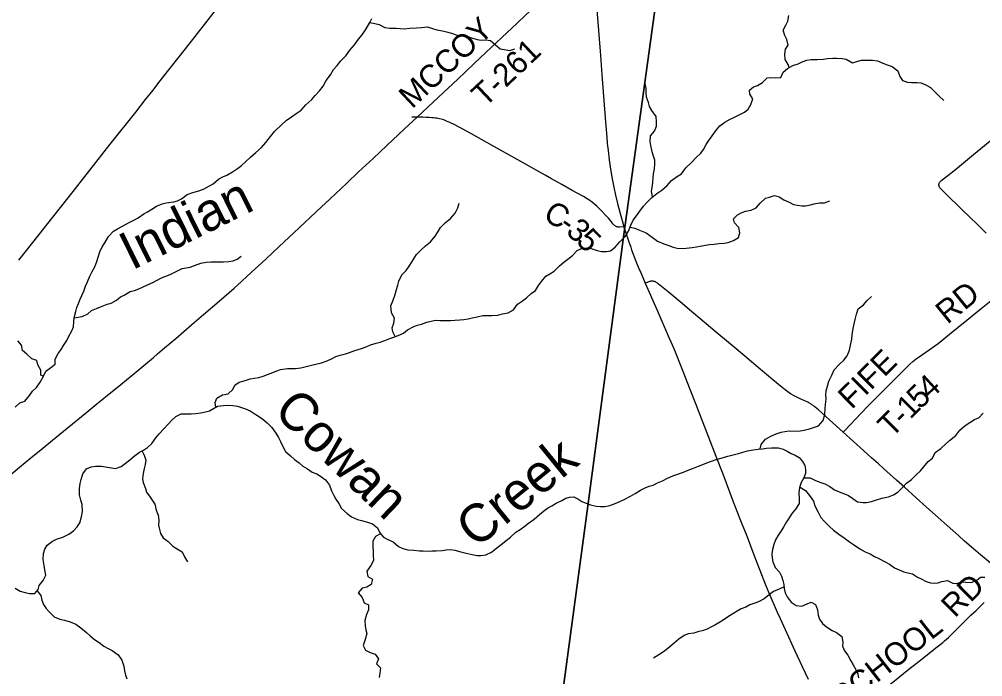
# Model space of a CAD drawing. Extents: x 1442749 to 1756758, y 235267 to 677782.
# Drawn here: x 1603104 to 1615789, y 513920 to 522575 of the extents above; entities that cross this region are included whole.
import ezdxf

# ---------------------------------------------------------------- set-up
doc = ezdxf.new("R2010")
doc.units = 0
for name, color, linetype in [('GM_X_County_Road', 7, 'Continuous'), ('GM_X_County_Road_Text', 7, 'Continuous'), ('GM_X_Major_River', 7, 'Continuous'), ('GM_X_Minor_River', 7, 'Continuous'), ('GM_X_Minor_River_Text', 7, 'Continuous'), ('GM_X_State_Route', 7, 'Continuous'), ('GM_X_Township', 7, 'Continuous'), ('GM_X_Township_Road', 7, 'Continuous'), ('GM_X_Township_Road_Text', 7, 'Continuous')]:
    doc.layers.add(name, color=color, linetype=linetype)

msp = doc.modelspace()

# ---------------------------------------------------------------- linework, layer by layer
at = {"layer": 'GM_X_County_Road'}
for points in [[(1604893, 521679), (1604943, 521743), (1605073, 521911), (1605209, 522080), (1605340, 522248), (1605672, 522671), (1605753, 522772)], [(1603097, 519402), (1603364, 519740), (1603546, 519972), (1603763, 520248), (1604302, 520931), (1604639, 521353), (1604768, 521520), (1604866, 521644)], [(1604866, 521644), (1604893, 521679)], [(1608344, 521287), (1608311, 521287), (1608272, 521287)], [(1611065, 519845), (1611011, 519840), (1611000, 519840), (1610992, 519840), (1610985, 519841), (1610979, 519842), (1610972, 519843), (1610967, 519845), (1610961, 519848), (1610955, 519851), (1610948, 519856), (1610942, 519860), (1610936, 519866), (1610928, 519873), (1610920, 519882), (1610900, 519907), (1610865, 519951), (1610842, 519978), (1610819, 520003), (1610778, 520046), (1610732, 520092), (1610710, 520114), (1610683, 520137), (1610650, 520164), (1610636, 520176), (1610621, 520186), (1610602, 520199), (1610582, 520211), (1610531, 520241), (1610385, 520323), (1610248, 520400), (1610112, 520476), (1610030, 520521), (1609950, 520567), (1609776, 520665), (1609627, 520748), (1609360, 520897), (1609091, 521048), (1608951, 521126), (1608829, 521191), (1608775, 521217), (1608753, 521227), (1608730, 521236), (1608710, 521244), (1608693, 521250), (1608675, 521255), (1608657, 521260), (1608637, 521265), (1608619, 521269), (1608600, 521272), (1608580, 521275), (1608556, 521278), (1608534, 521280), (1608501, 521282), (1608462, 521284), (1608417, 521286), (1608373, 521287), (1608344, 521287)], [(1613951, 517140), (1613951, 517140), (1613771, 517303), (1613625, 517435), (1613584, 517469), (1613571, 517480), (1613541, 517501), (1613529, 517509), (1613502, 517525), (1613485, 517535), (1613447, 517553), (1613387, 517579), (1613342, 517599), (1613305, 517618), (1613260, 517645), (1613206, 517682), (1613147, 517728), (1613028, 517827), (1612861, 517969), (1612544, 518235), (1612316, 518427), (1611956, 518728), (1611804, 518854), (1611646, 518986), (1611518, 519092), (1611501, 519106), (1611490, 519112), (1611480, 519118), (1611470, 519122), (1611460, 519125), (1611449, 519128), (1611440, 519129), (1611431, 519129), (1611425, 519128), (1611413, 519126), (1611408, 519125), (1611346, 519102)], [(1616131, 515214), (1615976, 515346), (1615888, 515420), (1615760, 515527), (1615667, 515606), (1615551, 515707), (1615470, 515779), (1615323, 515909), (1615203, 516016), (1615051, 516151), (1614912, 516276), (1614759, 516415), (1614656, 516506), (1614483, 516662), (1614416, 516721), (1614323, 516803), (1614223, 516893), (1613951, 517140)], [(1613800, 513212), (1613840, 513244), (1613976, 513352), (1614103, 513457), (1614267, 513587), (1614626, 513868), (1614817, 514018), (1614951, 514124), (1615191, 514312), (1615265, 514372), (1615287, 514392), (1615314, 514415), (1615338, 514438), (1615364, 514462), (1615388, 514485), (1615635, 514729), (1615701, 514793), (1615807, 514898)]]:
    msp.add_lwpolyline(points, dxfattribs=at)
at = {"layer": 'GM_X_Major_River'}
for points in [[(1603048, 515088), (1603115, 515048), (1603181, 515028), (1603237, 515017), (1603307, 515014), (1603352, 515069), (1603364, 515121), (1603417, 515186), (1603455, 515258), (1603442, 515328), (1603430, 515385), (1603417, 515463), (1603421, 515543), (1603442, 515601), (1603473, 515653), (1603543, 515707), (1603595, 515730), (1603678, 515759), (1603755, 515795), (1603820, 515840), (1603866, 515893), (1603901, 515947), (1603925, 516024), (1603938, 516096), (1603930, 516187), (1603915, 516245), (1603899, 516314), (1603897, 516398), (1603906, 516466), (1603917, 516518), (1603941, 516590), (1603989, 516657), (1604051, 516684), (1604108, 516693), (1604186, 516693), (1604240, 516684), (1604317, 516669), (1604373, 516663), (1604444, 516688), (1604499, 516727), (1604558, 516774), (1604617, 516825), (1604687, 516876), (1604739, 516901), (1604794, 516936), (1604848, 516989), (1604903, 517064), (1604947, 517119), (1605006, 517182), (1605064, 517243), (1605111, 517300), (1605164, 517345), (1605235, 517382), (1605301, 517380), (1605365, 517381), (1605429, 517384), (1605496, 517396), (1605558, 517409), (1605609, 517422), (1605659, 517453), (1605716, 517480), (1605791, 517493), (1605855, 517495), (1605917, 517490), (1605979, 517481), (1606030, 517465), (1606082, 517446), (1606142, 517419), (1606197, 517384), (1606254, 517350), (1606310, 517311), (1606369, 517262), (1606430, 517202), (1606484, 517125), (1606519, 517070), (1606544, 517015), (1606571, 516962), (1606611, 516887), (1606674, 516828), (1606729, 516778), (1606788, 516735), (1606839, 516692), (1606897, 516656), (1606962, 516615), (1607029, 516587), (1607087, 516546), (1607138, 516511), (1607187, 516441), (1607215, 516369), (1607246, 516308), (1607273, 516257), (1607312, 516200), (1607348, 516137)], [(1607348, 516137), (1607419, 516067), (1607478, 516024), (1607557, 515988), (1607609, 515975), (1607691, 515957), (1607753, 515932), (1607820, 515882), (1607850, 515813), (1607901, 515756), (1607955, 515729), (1608026, 515695), (1608095, 515633), (1608154, 515610), (1608220, 515591), (1608298, 515587), (1608372, 515579), (1608422, 515576), (1608486, 515575), (1608536, 515576), (1608595, 515579), (1608671, 515581), (1608725, 515590), (1608783, 515595), (1608839, 515586), (1608919, 515564), (1608989, 515546), (1609069, 515528), (1609132, 515517), (1609185, 515516), (1609245, 515525), (1609320, 515561), (1609391, 515616), (1609465, 515675), (1609516, 515714), (1609571, 515759), (1609642, 515822), (1609697, 515860), (1609748, 515892), (1609809, 515940), (1609882, 515995), (1609952, 516058), (1610007, 516101), (1610060, 516138), (1610115, 516171), (1610172, 516204), (1610249, 516242), (1610299, 516271), (1610350, 516286), (1610404, 516287), (1610458, 516264), (1610513, 516229), (1610566, 516203), (1610626, 516182), (1610698, 516165), (1610752, 516163), (1610814, 516160), (1610881, 516175), (1610951, 516199), (1611012, 516226), (1611069, 516253), (1611152, 516298), (1611211, 516332), (1611282, 516377), (1611347, 516408), (1611397, 516427), (1611448, 516444), (1611506, 516471), (1611571, 516497), (1611638, 516534), (1611711, 516565), (1611848, 516614), (1611911, 516639), (1611982, 516665), (1612046, 516692), (1612105, 516715), (1612155, 516736), (1612218, 516759), (1612281, 516780), (1612345, 516796), (1612434, 516822), (1612502, 516841), (1612573, 516858), (1612629, 516875), (1612692, 516893), (1612769, 516908), (1612833, 516916), (1612889, 516921), (1612943, 516930), (1613008, 516935), (1613094, 516933), (1613160, 516916), (1613213, 516890), (1613267, 516861), (1613320, 516838), (1613372, 516807), (1613417, 516754), (1613447, 516703), (1613458, 516648), (1613457, 516596), (1613436, 516540)], [(1613436, 516540), (1613394, 516467), (1613375, 516409), (1613368, 516347), (1613372, 516261), (1613372, 516202), (1613325, 516127), (1613279, 516074), (1613240, 516013), (1613205, 515959), (1613169, 515896), (1613134, 515842), (1613092, 515777), (1613063, 515721), (1613038, 515662), (1613020, 515596), (1613013, 515538), (1613016, 515481), (1613027, 515431), (1613057, 515360), (1613114, 515295), (1613139, 515242), (1613158, 515189), (1613169, 515133), (1613175, 515083), (1613188, 515026), (1613215, 514971), (1613266, 514902), (1613331, 514856), (1613409, 514851), (1613478, 514882), (1613530, 514904), (1613586, 514873), (1613612, 514802), (1613621, 514730), (1613642, 514677), (1613680, 514622), (1613732, 514579), (1613805, 514531), (1613862, 514502), (1613935, 514448), (1613948, 514376), (1613945, 514324), (1613971, 514261), (1614014, 514202), (1614055, 514131), (1614083, 514078), (1614124, 514005), (1614143, 513954), (1614152, 513904)]]:
    msp.add_lwpolyline(points, dxfattribs=at)
at = {"layer": 'GM_X_Minor_River'}
for points in [[(1606148, 520759), (1606219, 520822), (1606293, 520886), (1606350, 520955), (1606411, 521031), (1606470, 521102), (1606556, 521185), (1606618, 521241), (1606687, 521290), (1606764, 521342), (1606814, 521377), (1606879, 521449), (1606954, 521518), (1607001, 521570), (1607056, 521633), (1607105, 521693), (1607144, 521768), (1607201, 521846), (1607242, 521914), (1607290, 521969), (1607337, 522027), (1607402, 522096), (1607455, 522168), (1607518, 522238), (1607571, 522315), (1607618, 522371), (1607671, 522450), (1607718, 522532), (1607747, 522584)], [(1607718, 522532), (1607784, 522519), (1607844, 522505), (1607916, 522466), (1607984, 522459), (1608068, 522460), (1608120, 522455), (1608170, 522451), (1608248, 522458), (1608332, 522463), (1608399, 522466), (1608477, 522477), (1608545, 522454), (1608603, 522436), (1608675, 522421), (1608729, 522412), (1608797, 522393), (1608870, 522364), (1608941, 522360), (1608997, 522351), (1609072, 522326), (1609134, 522307), (1609186, 522301), (1609247, 522304), (1609309, 522295), (1609372, 522244), (1609434, 522187), (1609488, 522179), (1609564, 522166), (1609630, 522187)], [(1613239, 521940), (1613229, 521979), (1613190, 522046), (1613183, 522116), (1613192, 522184), (1613228, 522236), (1613209, 522309), (1613182, 522361), (1613162, 522432), (1613195, 522499), (1613222, 522551), (1613235, 522627)], [(1611635, 520389), (1611692, 520452), (1611759, 520500), (1611825, 520541), (1611882, 520619), (1611959, 520696), (1612010, 520750), (1612077, 520811), (1612112, 520863), (1612148, 520925), (1612181, 520978), (1612226, 521040), (1612283, 521118), (1612328, 521173), (1612395, 521221), (1612465, 521262), (1612522, 521285), (1612584, 521317), (1612651, 521354), (1612701, 521390), (1612736, 521455), (1612761, 521527), (1612722, 521590), (1612718, 521644), (1612771, 521684), (1612825, 521703), (1612888, 521745), (1612953, 521806), (1613013, 521811), (1613065, 521805), (1613133, 521808), (1613160, 521878), (1613219, 521929), (1613287, 521965), (1613358, 521990), (1613412, 522015), (1613472, 522035), (1613531, 522044), (1613609, 522045), (1613691, 522050), (1613747, 522058), (1613815, 522063), (1613866, 522062), (1613938, 522059), (1613990, 522049), (1614073, 522004), (1614144, 522025), (1614194, 522038), (1614250, 522036), (1614336, 522037), (1614402, 522028), (1614476, 521999), (1614530, 521976), (1614598, 521952), (1614671, 521897), (1614699, 521824), (1614734, 521769), (1614798, 521749), (1614850, 521744), (1614924, 521741), (1614976, 521737), (1615030, 521718), (1615102, 521679), (1615159, 521622), (1615215, 521563), (1615278, 521508)], [(1611441, 520237), (1611430, 520307), (1611436, 520359), (1611445, 520427), (1611452, 520489), (1611456, 520539), (1611467, 520605), (1611474, 520668), (1611471, 520722), (1611453, 520774), (1611438, 520830), (1611419, 520915), (1611411, 520965), (1611416, 521043), (1611469, 521101), (1611494, 521169), (1611495, 521227), (1611489, 521295), (1611434, 521374), (1611403, 521425), (1611389, 521479), (1611364, 521549), (1611359, 521606), (1611357, 521662), (1611346, 521728)], [(1603050, 517469), (1603113, 517524), (1603179, 517550), (1603238, 517621), (1603279, 517679), (1603330, 517728), (1603377, 517798), (1603420, 517870), (1603453, 517944), (1603521, 517989), (1603578, 518034), (1603575, 518099), (1603614, 518174), (1603654, 518228), (1603687, 518280), (1603728, 518348), (1603757, 518405), (1603794, 518473), (1603816, 518525), (1603823, 518597), (1603826, 518647), (1603847, 518727), (1603861, 518779), (1603882, 518835), (1603907, 518889), (1603929, 518941), (1603954, 518997), (1603975, 519061), (1604002, 519117), (1604033, 519195), (1604061, 519246), (1604098, 519318), (1604123, 519386), (1604142, 519444), (1604163, 519512), (1604196, 519580), (1604230, 519634), (1604277, 519715), (1604344, 519785), (1604399, 519816), (1604455, 519846), (1604540, 519897), (1604613, 519932), (1604671, 519963), (1604742, 520015), (1604792, 520042), (1604851, 520074), (1604911, 520115), (1604984, 520144), (1605036, 520160), (1605137, 520171), (1605187, 520186), (1605241, 520212), (1605314, 520267), (1605389, 520294), (1605467, 520317), (1605539, 520343), (1605608, 520382), (1605658, 520409), (1605725, 520471), (1605786, 520502), (1605838, 520524), (1605913, 520569), (1605976, 520612), (1606028, 520652), (1606083, 520699), (1606148, 520759)], [(1605691, 517468), (1605682, 517531), (1605703, 517587), (1605780, 517630), (1605854, 517645), (1605917, 517701), (1605942, 517758), (1605998, 517800), (1606067, 517815), (1606143, 517842), (1606203, 517850), (1606258, 517861), (1606316, 517878), (1606370, 517898), (1606441, 517927), (1606493, 517949), (1606543, 517964), (1606634, 517977), (1606686, 517978), (1606742, 517976), (1606810, 517985), (1606901, 518010), (1606971, 518027), (1607025, 518039), (1607084, 518052), (1607160, 518079), (1607223, 518111), (1607273, 518134), (1607327, 518152), (1607400, 518173), (1607450, 518188), (1607522, 518214), (1607611, 518243), (1607673, 518262), (1607730, 518289), (1607804, 518313), (1607854, 518324), (1607915, 518345), (1607985, 518375), (1608036, 518392), (1608092, 518412), (1608165, 518445), (1608215, 518486), (1608298, 518532), (1608348, 518549), (1608398, 518561), (1608469, 518586), (1608525, 518603), (1608586, 518615), (1608642, 518612), (1608702, 518611), (1608788, 518612), (1608840, 518616), (1608904, 518617), (1608956, 518624), (1609015, 518634), (1609067, 518643), (1609135, 518660), (1609208, 518674), (1609268, 518675), (1609328, 518674), (1609404, 518681), (1609468, 518697), (1609539, 518710), (1609611, 518751), (1609662, 518825), (1609729, 518868), (1609784, 518908), (1609842, 518967), (1609901, 519005), (1609940, 519072), (1609981, 519124), (1610035, 519192), (1610090, 519225), (1610146, 519261), (1610215, 519328), (1610274, 519377), (1610327, 519417), (1610389, 519464), (1610448, 519530), (1610499, 519555), (1610575, 519565), (1610635, 519558), (1610715, 519533), (1610769, 519518), (1610835, 519517), (1610889, 519527), (1610952, 519574), (1611013, 519646), (1611082, 519717), (1611125, 519785), (1611156, 519863), (1611185, 519931), (1611231, 519986), (1611274, 520048), (1611325, 520114), (1611370, 520167), (1611433, 520231), (1611499, 520280), (1611566, 520325), (1611635, 520389)], [(1611147, 519840), (1611207, 519826), (1611271, 519797), (1611357, 519766), (1611435, 519705), (1611508, 519656), (1611590, 519621), (1611656, 519598), (1611712, 519574), (1611764, 519563), (1611836, 519556), (1611886, 519560), (1611962, 519573), (1612020, 519580), (1612071, 519589), (1612141, 519603), (1612193, 519610), (1612253, 519613), (1612313, 519623), (1612386, 519626), (1612436, 519635), (1612506, 519661), (1612573, 519704), (1612590, 519762), (1612576, 519834), (1612523, 519897), (1612508, 519948), (1612560, 520001), (1612611, 520029), (1612667, 520050), (1612740, 520061), (1612808, 520095), (1612859, 520156), (1612930, 520219), (1612984, 520235), (1613046, 520254), (1613108, 520236), (1613170, 520197), (1613240, 520166), (1613300, 520139), (1613352, 520126), (1613406, 520118), (1613458, 520119), (1613522, 520132), (1613572, 520146), (1613639, 520157), (1613707, 520158), (1613775, 520186)], [(1608051, 518398), (1608022, 518459), (1608013, 518515), (1608036, 518573), (1608043, 518641), (1608007, 518713), (1607994, 518804), (1608029, 518878), (1608048, 518938), (1608069, 519016), (1608088, 519074), (1608103, 519128), (1608142, 519211), (1608196, 519269), (1608245, 519337), (1608288, 519408), (1608335, 519478), (1608392, 519535), (1608453, 519593), (1608520, 519646), (1608579, 519722), (1608619, 519780), (1608648, 519833), (1608717, 519899), (1608780, 519952), (1608841, 520022), (1608878, 520092), (1608894, 520156)], [(1603826, 518646), (1603930, 518662), (1604005, 518697), (1604055, 518741), (1604120, 518766), (1604196, 518797), (1604263, 518823), (1604315, 518838), (1604382, 518876), (1604436, 518921), (1604487, 518943), (1604563, 518990), (1604622, 519007), (1604676, 519027), (1604728, 519048), (1604791, 519079), (1604863, 519109), (1604918, 519140), (1604978, 519170), (1605035, 519195), (1605091, 519216), (1605162, 519252), (1605248, 519293), (1605303, 519302), (1605353, 519314), (1605409, 519335), (1605496, 519366), (1605566, 519379), (1605626, 519381), (1605676, 519382), (1605741, 519383), (1605793, 519381), (1605861, 519388), (1605919, 519397), (1605971, 519419), (1606026, 519456)], [(1612860, 516919), (1612873, 516977), (1612930, 517048), (1612999, 517088), (1613069, 517119), (1613134, 517138), (1613186, 517150), (1613242, 517157), (1613308, 517154), (1613384, 517159), (1613437, 517167), (1613509, 517184), (1613575, 517205), (1613628, 517225), (1613689, 517294), (1613712, 517372), (1613717, 517450), (1613721, 517502), (1613726, 517573), (1613725, 517633), (1613729, 517685), (1613744, 517745), (1613763, 517813), (1613802, 517891), (1613833, 517961), (1613900, 518030), (1613959, 518089), (1614005, 518143), (1614034, 518221), (1614047, 518283), (1614064, 518365), (1614071, 518419), (1614082, 518503), (1614095, 518567), (1614109, 518625), (1614128, 518695), (1614151, 518763), (1614220, 518815), (1614267, 518874), (1614327, 518926)], [(1603422, 517875), (1603388, 517890), (1603387, 517958), (1603347, 518027), (1603334, 518085), (1603268, 518106), (1603205, 518167), (1603145, 518216), (1603132, 518284), (1603084, 518341)], [(1615353, 517028), (1615434, 517098), (1615489, 517165), (1615558, 517227), (1615631, 517274), (1615683, 517308), (1615742, 517335), (1615797, 517388)], [(1613436, 516540), (1613519, 516540), (1613589, 516503), (1613657, 516478), (1613711, 516458), (1613777, 516423), (1613836, 516382), (1613898, 516355), (1613968, 516328), (1614022, 516306), (1614077, 516265), (1614141, 516224), (1614209, 516213), (1614261, 516213), (1614323, 516226), (1614376, 516243), (1614462, 516270), (1614547, 516290), (1614615, 516317), (1614674, 516354), (1614737, 516416), (1614787, 516467), (1614850, 516515), (1614911, 516578), (1614968, 516630), (1615010, 516681), (1615073, 516755), (1615126, 516798), (1615165, 516872), (1615238, 516923), (1615353, 517028)], [(1604720, 516891), (1604748, 516837), (1604769, 516771), (1604761, 516713), (1604748, 516661), (1604735, 516595), (1604728, 516527), (1604736, 516477), (1604765, 516398), (1604780, 516348), (1604828, 516285), (1604889, 516190), (1604908, 516114), (1604933, 516047), (1604942, 515981), (1604938, 515917), (1604949, 515858), (1604964, 515808), (1604998, 515751), (1605063, 515699), (1605127, 515640), (1605194, 515595), (1605248, 515564), (1605279, 515499), (1605317, 515435)], [(1613379, 516422), (1613455, 516370), (1613507, 516306), (1613560, 516233), (1613579, 516168), (1613624, 516086), (1613659, 516015), (1613705, 515964), (1613772, 515897), (1613826, 515849), (1613893, 515796), (1613963, 515749), (1614034, 515694), (1614090, 515663), (1614172, 515602), (1614241, 515565), (1614307, 515536), (1614363, 515501), (1614423, 515477), (1614496, 515436), (1614560, 515403), (1614626, 515356), (1614688, 515327), (1614751, 515302), (1614803, 515290), (1614863, 515273), (1614929, 515232), (1614981, 515207), (1615044, 515175), (1615102, 515158), (1615152, 515151), (1615203, 515155), (1615253, 515172), (1615327, 515185)], [(1607859, 515803), (1607796, 515767), (1607761, 515704), (1607758, 515633), (1607762, 515571), (1607763, 515519), (1607766, 515451), (1607731, 515383), (1607682, 515311), (1607694, 515239), (1607753, 515204), (1607736, 515136), (1607678, 515101), (1607618, 515085), (1607565, 515024), (1607618, 514965), (1607647, 514895), (1607703, 514866), (1607702, 514802), (1607674, 514738), (1607655, 514662), (1607660, 514590), (1607665, 514539), (1607679, 514489), (1607656, 514409), (1607633, 514333), (1607664, 514269), (1607722, 514238), (1607790, 514219), (1607833, 514158), (1607808, 514090), (1607862, 514036), (1607853, 513968), (1607842, 513910)], [(1615327, 515185), (1615394, 515152), (1615446, 515146), (1615519, 515171), (1615569, 515167), (1615639, 515162), (1615706, 515189), (1615762, 515229), (1615819, 515230)], [(1603339, 515053), (1603389, 514988), (1603401, 514927), (1603424, 514873), (1603459, 514820), (1603503, 514770), (1603564, 514707), (1603638, 514676), (1603700, 514663), (1603774, 514644), (1603850, 514611), (1603913, 514566), (1603987, 514503), (1604038, 514459), (1604096, 514412), (1604154, 514373), (1604219, 514322), (1604275, 514294), (1604329, 514267), (1604408, 514210), (1604456, 514139), (1604479, 514061), (1604488, 513998), (1604503, 513942), (1604519, 513892)], [(1613173, 515104), (1613109, 515073), (1613035, 515041), (1612962, 514984), (1612911, 514946), (1612835, 514907), (1612774, 514884), (1612724, 514868), (1612669, 514837), (1612609, 514812), (1612556, 514782), (1612498, 514749), (1612431, 514703), (1612373, 514666), (1612316, 514628), (1612262, 514597), (1612211, 514571), (1612161, 514548), (1612111, 514530), (1612040, 514511), (1611986, 514494), (1611912, 514487), (1611857, 514463), (1611788, 514416), (1611728, 514362), (1611669, 514315), (1611600, 514257), (1611525, 514210), (1611455, 514165)]]:
    msp.add_lwpolyline(points, dxfattribs=at)
at = {"layer": 'GM_X_State_Route'}
for points in [[(1610697, 522867), (1610752, 522157), (1610774, 521850), (1610804, 521451), (1610825, 521173), (1610838, 521025), (1610846, 520940), (1610857, 520849), (1610872, 520725), (1610885, 520634), (1610908, 520498), (1610933, 520363), (1610955, 520260), (1610981, 520148), (1611015, 520019), (1611041, 519925), (1611065, 519845), (1611081, 519791), (1611125, 519657), (1611154, 519577), (1611167, 519539), (1611224, 519392), (1611272, 519273), (1611283, 519249), (1611346, 519102)], [(1611346, 519102), (1611497, 518755), (1611662, 518379), (1611721, 518241), (1611834, 517964), (1611935, 517708), (1612006, 517517), (1612083, 517322), (1612275, 516823), (1612366, 516591), (1612501, 516238), (1612593, 515999), (1612627, 515911), (1612673, 515795), (1612789, 515491), (1612855, 515324), (1612931, 515131), (1612975, 515025), (1613083, 514772), (1613121, 514685), (1613187, 514541), (1613317, 514262), (1613412, 514057), (1613489, 513890)]]:
    msp.add_lwpolyline(points, dxfattribs=at)
at = {"layer": 'GM_X_Township'}
for points in [[(1620636, 536103), (1619911, 527377), (1619669, 524461), (1617966, 525366), (1615074, 526905), (1612262, 528413), (1611774, 524885), (1611692, 524289), (1611063, 519742), (1610596, 516202), (1610017, 511903), (1609639, 509167), (1609586, 508788), (1609267, 508822), (1607409, 509023), (1601349, 509660)], [(1611751, 500101), (1610595, 504741), (1609586, 508788), (1609639, 509167), (1610017, 511903), (1610596, 516202), (1611063, 519742), (1611692, 524289), (1611774, 524885), (1612262, 528413), (1615074, 526905), (1617966, 525366), (1619669, 524461), (1624968, 521723), (1629985, 519130), (1630779, 518715), (1632004, 518073), (1634462, 514529), (1637287, 510492), (1641006, 505069), (1642919, 502379), (1644427, 500259)]]:
    msp.add_lwpolyline(points, dxfattribs=at)
at = {"layer": 'GM_X_Township_Road'}
for points in [[(1608344, 521287), (1608557, 521489), (1608749, 521668), (1608878, 521789), (1608978, 521884), (1609097, 521997), (1609166, 522062), (1609252, 522143), (1609317, 522204), (1609386, 522269), (1609453, 522332), (1609532, 522405), (1609585, 522454), (1609664, 522528), (1609767, 522625), (1609866, 522716), (1610022, 522861), (1610187, 523016), (1610275, 523100), (1610387, 523206), (1610542, 523352), (1610615, 523418), (1610653, 523452)], [(1602992, 516583), (1603109, 516679), (1603258, 516803), (1603413, 516929), (1603543, 517034), (1603736, 517192), (1603995, 517404), (1604126, 517513), (1604192, 517566), (1604266, 517626), (1604351, 517694), (1604443, 517768), (1604592, 517890), (1604665, 517952), (1604743, 518017), (1604870, 518124), (1604923, 518169), (1605017, 518250), (1605165, 518375), (1605377, 518557), (1605529, 518687), (1605735, 518865), (1605932, 519034), (1605976, 519073), (1606155, 519241), (1606353, 519423), (1606524, 519582), (1606717, 519764), (1607084, 520107), (1607193, 520207), (1607417, 520418), (1607572, 520565), (1607764, 520744), (1607943, 520912), (1608173, 521128), (1608290, 521237), (1608344, 521287)], [(1615833, 519761), (1615737, 519855), (1615601, 519988), (1615533, 520055), (1615456, 520130), (1615352, 520231), (1615258, 520322), (1615243, 520338), (1615237, 520345), (1615229, 520354), (1615225, 520358), (1615222, 520364), (1615219, 520369), (1615217, 520374), (1615214, 520381), (1615213, 520387), (1615212, 520396), (1615212, 520403), (1615214, 520411), (1615216, 520417), (1615222, 520428), (1615226, 520433), (1615231, 520438), (1615235, 520443), (1615240, 520447), (1615250, 520456), (1615257, 520462), (1615330, 520520), (1615430, 520599), (1615667, 520793), (1615986, 521055)], [(1613951, 517140), (1613964, 517153), (1614047, 517241), (1614115, 517312), (1614192, 517393), (1614277, 517483), (1614450, 517654), (1614576, 517780), (1614757, 517961), (1614830, 518034), (1614871, 518071), (1614915, 518106), (1615039, 518193), (1615202, 518309), (1615251, 518346), (1615353, 518430), (1615579, 518614), (1615770, 518769), (1615922, 518890)]]:
    msp.add_lwpolyline(points, dxfattribs=at)

# ---------------------------------------------------------------- texts
at = {"layer": 'GM_X_County_Road_Text'}
for s, rotation, p in [('C', 329.4486, (1609986, 519948)), ('-', 325.2881, (1610194, 519826)), ('3', 318.6232, (1610288, 519762)), ('5', 314.8307, (1610423, 519643)), ('RD', 44.6548, (1615423, 514684)), ('SCHOOL', 38.1762, (1613954, 513487))]:
    msp.add_text(s, height=300, rotation=rotation, dxfattribs=at).set_placement(p)
at = {"layer": 'GM_X_Minor_River_Text'}
for s, rotation, p in [('Indian', 26.3057, (1604587, 519266)), ('Cowan', 316.2282, (1606433, 517398)), ('Creek', 39.2209, (1609118, 515598))]:
    msp.add_text(s, height=500, rotation=rotation, dxfattribs=at).set_placement(p)
at = {"layer": 'GM_X_Township_Road_Text'}
for s, rotation, p in [('MCCOY', 43.2845, (1608276, 521388)), ('T-261', 43.291, (1609234, 521409)), ('RD', 39.1131, (1615324, 518552)), ('FIFE', 44.7649, (1614065, 517431)), ('4', 42.5376, (1615096, 517557)), ('5', 44.3009, (1614965, 517430)), ('1', 44.6799, (1614834, 517300)), ('T', 44.7879, (1614588, 517056)), ('-', 44.7792, (1614747, 517214))]:
    msp.add_text(s, height=300, rotation=rotation, dxfattribs=at).set_placement(p)

doc.saveas('drawing.dxf')
